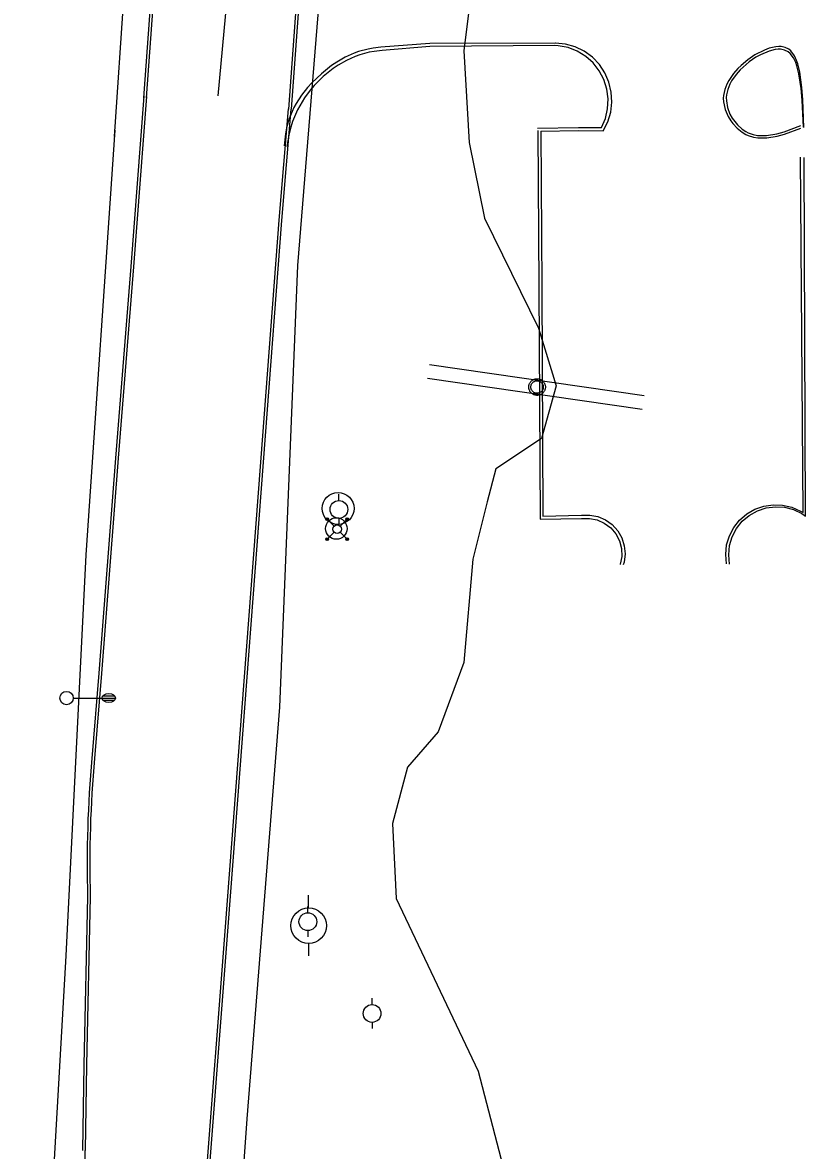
# Model space of a CAD drawing. Extents: x 2145380 to 2156929, y 139568 to 149130.
# Drawn here: x 2150997.7 to 2151174.5, y 140543.8 to 140797.6 of the extents above; entities that cross this region are included whole.
import ezdxf

# ---------------------------------------------------------------- set-up
doc = ezdxf.new("R2010")
doc.units = 0
for name, color, linetype in [('Default', 7, 'Continuous'), ('TOPO_Curb Back', 7, 'Continuous'), ('TOPO_Fence', 7, 'Continuous'), ('TOPO_Light Pole', 7, 'Continuous'), ('TOPO_Misc Line', 7, 'Continuous'), ('TOPO_Power Pole', 7, 'Continuous'), ('TOPO_Sign', 7, 'Continuous'), ('TOPO_Tree', 7, 'Continuous'), ('TOPO_Wall Freestanding', 7, 'Continuous')]:
    doc.layers.add(name, color=color, linetype=linetype)

# ---------------------------------------------------------------- blocks, each defined once
blk = doc.blocks.new('POWPOL')
at = {"layer": 'TOPO_Power Pole'}
for p, q in [((0, 10.16), (0, 17.34)), ((0, -10.16), (0, -17.34))]:
    blk.add_line(p, q, dxfattribs=at)
blk.add_circle((0, 0), 10.16, dxfattribs=at)
blk = doc.blocks.new('LP')
at = {"layer": 'TOPO_Light Pole'}
blk.add_line((3.81, 0), (20.32, 0), dxfattribs=at)
for points in [[(20.32, 0), (27.94, 0)], [(20.32, 0), (23.5, 0)], [(20.83, 1.27), (27.43, 1.27)], [(20.83, 1.27), (23.5, 1.27)], [(23.71, 1.27), (27.43, 1.27)], [(23.71, 0), (27.94, 0)], [(20.83, -1.27), (27.43, -1.27)], [(20.83, -1.27), (23.5, -1.27)], [(23.71, -1.27), (27.43, -1.27)]]:
    blk.add_lwpolyline(points, dxfattribs=at)
blk.add_circle((0, 0), 3.81, dxfattribs=at)
blk.add_ellipse((24.13, 0), major_axis=(3.81, 0), ratio=0.666667, dxfattribs=at)
blk = doc.blocks.new('HIGHMAST')
at = {"layer": 'Default'}
for p, q in [((-6.44, 5.71), (-6.22, 6.22)), ((-6.22, 5.2), (-6.44, 5.71)), ((-6.31, 5.85), (-5.9, 6.28)), ((-6.16, 5.28), (-6.31, 5.85)), ((-6.25, 5.72), (-5.19, 5.62)), ((-5.58, 5.13), (-6.25, 5.72)), ((-6.22, 6.22), (-5.71, 6.44)), ((-6.22, 5.2), (-6.22, 5.2)), ((-5.71, 4.98), (-6.22, 5.2)), ((-6.21, 5.83), (-5.88, 6.16)), ((-6.09, 5.38), (-6.21, 5.83)), ((-6.15, 5.28), (-6.16, 5.28)), ((-5.72, 5.08), (-6.15, 5.28)), ((-6.09, 5.38), (-6.09, 5.38)), ((-5.62, 5.22), (-6.09, 5.38)), ((-6.08, 5.72), (-5.78, 6)), ((-5.74, 5.36), (-6.08, 5.72)), ((-6.02, 5.47), (-5.99, 5.94)), ((-6.02, 5.47), (-6.02, 5.47)), ((-5.48, 5.42), (-6.02, 5.47)), ((-5.99, 5.94), (-5.53, 5.97)), ((-5.78, 5.83), (-5.92, 5.69)), ((-5.92, 5.69), (-5.75, 5.51)), ((-5.9, 6.28), (-5.32, 6.14)), ((-5.88, 6.16), (-5.43, 6.05)), ((-5.8, 6.29), (-5.58, 5.13)), ((-5.79, 5.79), (-5.8, 6.29)), ((-5.6, 5.65), (-5.79, 5.79)), ((-5.78, 6), (-5.78, 5.83)), ((-5.77, 6.02), (-5.42, 5.63)), ((-5.75, 5.51), (-5.6, 5.65)), ((-5.42, 5.63), (-5.74, 5.36)), ((-5.28, 5.26), (-5.72, 5.08)), ((-5.71, 6.44), (-5.2, 6.22)), ((-5.2, 5.2), (-5.71, 4.98)), ((-5.26, 5.57), (-5.62, 5.22)), ((-5.53, 5.97), (-5.53, 5.96)), ((-5.52, 5.96), (-5.48, 5.42)), ((-5.43, 6.05), (-5.43, 6.05)), ((-5.41, 6.05), (-5.26, 5.57)), ((-5.32, 6.14), (-5.31, 6.13)), ((-5.3, 6.14), (-5.1, 5.7)), ((-5.1, 5.7), (-5.28, 5.26)), ((-5.2, 6.22), (-4.98, 5.71)), ((-5.2, 6.22), (-5.2, 6.22)), ((-4.98, 5.71), (-5.2, 5.2)), ((-5.2, 5.2), (-1.77, 1.77)), ((5.2, 5.2), (1.77, 1.77)), ((4.98, 5.71), (5.2, 6.22)), ((5.2, 5.2), (4.98, 5.71)), ((5.08, 5.72), (5.28, 6.15)), ((5.26, 5.28), (5.08, 5.72)), ((5.13, 5.58), (5.72, 6.25)), ((6.29, 5.8), (5.13, 5.58)), ((5.2, 6.22), (5.71, 6.44)), ((5.2, 6.22), (5.2, 6.22)), ((5.71, 4.98), (5.2, 5.2)), ((5.22, 5.62), (5.38, 6.09)), ((5.57, 5.26), (5.22, 5.62)), ((5.7, 5.1), (5.26, 5.28)), ((5.28, 6.16), (5.85, 6.31)), ((5.28, 6.15), (5.28, 6.16)), ((5.36, 5.74), (5.72, 6.08)), ((5.63, 5.42), (5.36, 5.74)), ((5.38, 6.09), (5.83, 6.21)), ((5.38, 6.09), (5.38, 6.09)), ((5.42, 5.48), (5.47, 6.02)), ((5.96, 5.52), (5.42, 5.48)), ((5.47, 6.02), (5.94, 5.99)), ((5.47, 6.02), (5.47, 6.02)), ((5.69, 5.92), (5.51, 5.75)), ((5.51, 5.75), (5.65, 5.6)), ((6.05, 5.41), (5.57, 5.26)), ((5.72, 6.25), (5.62, 5.19)), ((6.02, 5.77), (5.63, 5.42)), ((5.65, 5.6), (5.79, 5.79)), ((5.83, 5.78), (5.69, 5.92)), ((6.14, 5.3), (5.7, 5.1)), ((5.71, 6.44), (6.22, 6.22)), ((6.22, 5.2), (5.71, 4.98)), ((5.72, 6.08), (6, 5.78)), ((5.79, 5.79), (6.29, 5.8)), ((5.83, 6.21), (6.16, 5.88)), ((6, 5.78), (5.83, 5.78)), ((5.85, 6.31), (6.28, 5.9)), ((5.94, 5.99), (5.97, 5.53)), ((5.97, 5.53), (5.96, 5.53)), ((6.16, 5.88), (6.05, 5.43)), ((6.05, 5.43), (6.05, 5.43)), ((6.14, 5.32), (6.13, 5.31)), ((6.28, 5.9), (6.14, 5.32)), ((6.22, 6.22), (6.44, 5.71)), ((6.44, 5.71), (6.22, 5.2)), ((6.22, 5.2), (6.22, 5.2)), ((-6.44, -5.71), (-6.22, -5.2)), ((-6.22, -6.22), (-6.44, -5.71)), ((-6.29, -5.8), (-5.13, -5.58)), ((-5.79, -5.79), (-6.29, -5.8)), ((-6.28, -5.9), (-6.14, -5.32)), ((-5.85, -6.31), (-6.28, -5.9)), ((-6.22, -5.2), (-5.71, -4.98)), ((-6.22, -5.2), (-6.22, -5.2)), ((-5.71, -6.44), (-6.22, -6.22)), ((-6.16, -5.88), (-6.05, -5.43)), ((-5.83, -6.21), (-6.16, -5.88)), ((-6.14, -5.3), (-5.7, -5.1)), ((-6.14, -5.32), (-6.13, -5.31)), ((-6.05, -5.41), (-5.57, -5.26)), ((-6.05, -5.43), (-6.05, -5.43)), ((-6.02, -5.77), (-5.63, -5.42)), ((-6, -5.78), (-5.83, -5.78)), ((-5.72, -6.08), (-6, -5.78)), ((-5.97, -5.53), (-5.96, -5.53)), ((-5.94, -5.99), (-5.97, -5.53)), ((-5.96, -5.52), (-5.42, -5.48)), ((-5.47, -6.02), (-5.94, -5.99)), ((-5.28, -6.16), (-5.85, -6.31)), ((-5.83, -5.78), (-5.69, -5.92)), ((-5.38, -6.09), (-5.83, -6.21)), ((-5.65, -5.6), (-5.79, -5.79)), ((-5.72, -6.25), (-5.62, -5.19)), ((-5.13, -5.58), (-5.72, -6.25)), ((-5.36, -5.74), (-5.72, -6.08)), ((-5.71, -4.98), (-5.2, -5.2)), ((-5.2, -6.22), (-5.71, -6.44)), ((-5.7, -5.1), (-5.26, -5.28)), ((-5.69, -5.92), (-5.51, -5.75)), ((-5.51, -5.75), (-5.65, -5.6)), ((-5.63, -5.42), (-5.36, -5.74)), ((-5.57, -5.26), (-5.22, -5.62)), ((-5.42, -5.48), (-5.47, -6.02)), ((-5.47, -6.02), (-5.47, -6.02)), ((-5.22, -5.62), (-5.38, -6.09)), ((-5.38, -6.09), (-5.38, -6.09)), ((-5.08, -5.72), (-5.28, -6.15)), ((-5.28, -6.15), (-5.28, -6.16)), ((-5.26, -5.28), (-5.08, -5.72)), ((-5.2, -5.2), (-1.77, -1.77)), ((-5.2, -5.2), (-4.98, -5.71)), ((-4.98, -5.71), (-5.2, -6.22)), ((-5.2, -6.22), (-5.2, -6.22)), ((5.2, -5.2), (1.77, -1.77)), ((4.98, -5.71), (5.2, -5.2)), ((5.2, -6.22), (4.98, -5.71)), ((5.1, -5.7), (5.28, -5.26)), ((5.3, -6.14), (5.1, -5.7)), ((6.25, -5.72), (5.19, -5.62)), ((5.2, -5.2), (5.71, -4.98)), ((5.71, -6.44), (5.2, -6.22)), ((5.2, -6.22), (5.2, -6.22)), ((5.26, -5.57), (5.62, -5.22)), ((5.41, -6.05), (5.26, -5.57)), ((5.28, -5.26), (5.72, -5.08)), ((5.32, -6.14), (5.31, -6.13)), ((5.9, -6.28), (5.32, -6.14)), ((5.42, -5.63), (5.74, -5.36)), ((5.77, -6.02), (5.42, -5.63)), ((5.43, -6.05), (5.43, -6.05)), ((5.88, -6.16), (5.43, -6.05)), ((5.48, -5.42), (6.02, -5.47)), ((5.52, -5.96), (5.48, -5.42)), ((5.99, -5.94), (5.53, -5.97)), ((5.53, -5.97), (5.53, -5.96)), ((5.58, -5.13), (6.25, -5.72)), ((5.8, -6.29), (5.58, -5.13)), ((5.75, -5.51), (5.6, -5.65)), ((5.6, -5.65), (5.79, -5.79)), ((5.62, -5.22), (6.09, -5.38)), ((5.71, -4.98), (6.22, -5.2)), ((6.22, -6.22), (5.71, -6.44)), ((5.72, -5.08), (6.15, -5.28)), ((5.74, -5.36), (6.08, -5.72)), ((5.92, -5.69), (5.75, -5.51)), ((5.78, -5.83), (5.92, -5.69)), ((6.08, -5.72), (5.78, -6)), ((5.78, -6), (5.78, -5.83)), ((5.79, -5.79), (5.8, -6.29)), ((6.21, -5.83), (5.88, -6.16)), ((6.31, -5.85), (5.9, -6.28)), ((6.02, -5.47), (5.99, -5.94)), ((6.02, -5.47), (6.02, -5.47)), ((6.09, -5.38), (6.21, -5.83)), ((6.09, -5.38), (6.09, -5.38)), ((6.15, -5.28), (6.16, -5.28)), ((6.16, -5.28), (6.31, -5.85)), ((6.22, -5.2), (6.22, -5.2)), ((6.22, -5.2), (6.44, -5.71)), ((6.44, -5.71), (6.22, -6.22))]:
    blk.add_line(p, q, dxfattribs=at)
for centre, radius in [((-0.45, 0.37), 6.15), ((0, 0), 2.5), ((0, 0), 2.5), ((0, 0), 2.5), ((0, 0), 2.5)]:
    blk.add_circle(centre, radius, dxfattribs=at)

msp = doc.modelspace()

# ---------------------------------------------------------------- linework, layer by layer
at = {"layer": 'TOPO_Curb Back'}
for points in [[(2151025.02, 140780.67), (2151028.21, 140824.99), (2151030.65, 140858.37), (2151034.32, 140904.11), (2151037.96, 140951.8), (2151041.14, 140994.73), (2151045.01, 141041.94), (2151049.22, 141097.05), (2151049.87, 141109.87)], [(2151025.62, 140780.63), (2151028.81, 140824.95), (2151031.25, 140858.32), (2151034.92, 140904.06), (2151038.56, 140951.76), (2151041.74, 140994.69), (2151045.61, 141041.89), (2151049.82, 141097.01), (2151050.47, 141109.83)], [(2151066.9, 140897.33), (2151063.82, 140862.7), (2151060.99, 140825.44), (2151057.54, 140778.14)], [(2151067.5, 140897.32), (2151064.41, 140862.65), (2151061.59, 140825.4), (2151058.14, 140778.1)], [(2151114.33, 140773.18), (2151122.79, 140773.28), (2151128.35, 140773.26), (2151129.38, 140775.28), (2151130.04, 140777.45), (2151130.31, 140779.7), (2151130.18, 140781.97), (2151129.66, 140784.17), (2151128.76, 140786.26), (2151127.51, 140788.15), (2151125.94, 140789.79), (2151124.11, 140791.13), (2151122.08, 140792.14), (2151119.9, 140792.76), (2151117.64, 140793), (2151117.53, 140793), (2151089.36, 140792.9), (2151078.36, 140792.06), (2151076.61, 140791.85), (2151075.49, 140791.64), (2151073.33, 140791.05), (2151072.3, 140790.68), (2151070.31, 140789.78), (2151068.44, 140788.71), (2151067.24, 140787.9), (2151064.95, 140786.09), (2151062.82, 140784.06), (2151061.84, 140782.97), (2151060.48, 140781.25), (2151059.3, 140779.42), (2151058.79, 140778.47), (2151057.67, 140775.78), (2151057.15, 140773.89), (2151056.9, 140772.58), (2151056.59, 140769.86)], [(2151113.6, 140773.84), (2151122.83, 140773.98), (2151127.97, 140773.97), (2151128.85, 140776.02), (2151129.36, 140778.19), (2151129.48, 140780.42), (2151129.19, 140782.64), (2151128.52, 140784.77), (2151127.48, 140786.74), (2151126.1, 140788.5), (2151124.43, 140789.98), (2151122.52, 140791.15), (2151120.44, 140791.95), (2151118.25, 140792.38), (2151117.49, 140792.43), (2151089.34, 140792.19), (2151078.6, 140791.32), (2151076.86, 140791.11), (2151075.74, 140790.9), (2151073.6, 140790.32), (2151072.57, 140789.95), (2151070.61, 140789.08), (2151068.76, 140788.02), (2151067.58, 140787.23), (2151065.36, 140785.43), (2151063.37, 140783.44), (2151062.44, 140782.37), (2151061.17, 140780.67), (2151059.56, 140777.96), (2151058.46, 140775.36), (2151057.91, 140773.54), (2151057.62, 140772.29), (2151057.22, 140769.7)], [(2151173.51, 140774.01), (2151173.23, 140780.29), (2151173.03, 140782.98), (2151172.58, 140786.41), (2151172.14, 140788.28), (2151171.86, 140789.09), (2151171.38, 140790.13), (2151170.59, 140791.2), (2151170.11, 140791.6), (2151169.3, 140792.01), (2151168.36, 140792.2), (2151167.84, 140792.21), (2151167.17, 140792.15), (2151165.7, 140791.81), (2151164.66, 140791.42), (2151162.5, 140790.31), (2151160.89, 140789.22), (2151159.37, 140787.95), (2151158.67, 140787.26), (2151157.7, 140786.15), (2151156.62, 140784.58), (2151156.19, 140783.77), (2151155.7, 140782.51), (2151155.43, 140781.22), (2151155.38, 140780.58), (2151155.41, 140779.73), (2151155.77, 140778.07), (2151156.45, 140776.49), (2151157.05, 140775.52), (2151157.49, 140774.91), (2151158.46, 140773.84), (2151159.61, 140772.91), (2151160.43, 140772.43), (2151160.99, 140772.18), (2151162.19, 140771.8), (2151163.14, 140771.64), (2151165.2, 140771.63), (2151167.48, 140772.01), (2151169.14, 140772.47), (2151172.82, 140773.87)], [(2151173.42, 140774.04), (2151173.09, 140780.14), (2151172.87, 140782.74), (2151172.4, 140786.06), (2151171.95, 140787.86), (2151171.67, 140788.64), (2151171.19, 140789.64), (2151170.4, 140790.66), (2151169.93, 140791.03), (2151169.14, 140791.42), (2151168.21, 140791.59), (2151167.7, 140791.59), (2151167.07, 140791.52), (2151165.69, 140791.19), (2151163.72, 140790.35), (2151162.71, 140789.79), (2151161.22, 140788.78), (2151159.15, 140786.96), (2151158.25, 140785.93), (2151157.23, 140784.47), (2151156.83, 140783.71), (2151156.36, 140782.53), (2151156.09, 140781.33), (2151156.04, 140780.73), (2151156.06, 140779.96), (2151156.33, 140778.45), (2151156.88, 140777.01), (2151157.37, 140776.12), (2151158.55, 140774.55), (2151159.63, 140773.58), (2151160.41, 140773.07), (2151160.96, 140772.8), (2151162.12, 140772.4), (2151163.05, 140772.22), (2151165.1, 140772.19), (2151167.4, 140772.56), (2151169.07, 140773.02), (2151172.82, 140774.45)], [(2151025.05, 140781.04), (2151022.11, 140742.68), (2151018.61, 140699.6), (2151014.93, 140651.2), (2151013.34, 140632.02)], [(2151025.65, 140780.99), (2151022.71, 140742.64), (2151019.21, 140699.56), (2151015.53, 140651.15), (2151013.94, 140631.97)], [(2151027.02, 140386.12), (2151029.79, 140420.98), (2151034.38, 140479.32), (2151038.82, 140534.66), (2151043.39, 140594.14), (2151047.14, 140643.46), (2151051.77, 140704.61), (2151055.46, 140753.14), (2151057.54, 140778.15)], [(2151027.62, 140386.07), (2151030.38, 140420.93), (2151034.98, 140479.27), (2151039.42, 140534.61), (2151043.99, 140594.09), (2151047.74, 140643.41), (2151052.37, 140704.57), (2151056.06, 140753.09), (2151058.14, 140778.1)], [(2151113.65, 140773.31), (2151113.85, 140738.11), (2151114.18, 140685.86), (2151123.46, 140685.96), (2151125.24, 140686.02), (2151126.99, 140685.68), (2151128.61, 140684.95), (2151130.04, 140683.89), (2151131.2, 140682.53), (2151132.02, 140680.96), (2151132.48, 140679.23), (2151132.53, 140677.45), (2151132.19, 140675.7), (2151132.16, 140675.61)], [(2151114.34, 140773.17), (2151114.55, 140738.03), (2151114.77, 140686.55), (2151123.47, 140686.71), (2151125.32, 140686.76), (2151127.15, 140686.42), (2151128.85, 140685.7), (2151130.37, 140684.63), (2151131.62, 140683.25), (2151132.54, 140681.65), (2151133.11, 140679.88), (2151133.28, 140678.03), (2151133.05, 140676.19), (2151132.88, 140675.56)], [(2151156.09, 140675.81), (2151155.91, 140677.93), (2151156.13, 140680.04), (2151156.75, 140682.08), (2151157.73, 140683.96), (2151159.05, 140685.63), (2151160.65, 140687.02), (2151162.49, 140688.08), (2151164.5, 140688.78), (2151166.6, 140689.1), (2151168.72, 140689.01), (2151170.79, 140688.54), (2151172.73, 140687.68), (2151173.32, 140687.33), (2151172.77, 140767.29)], [(2151156.79, 140675.75), (2151156.6, 140677.82), (2151156.8, 140679.89), (2151157.39, 140681.89), (2151158.35, 140683.73), (2151159.65, 140685.36), (2151161.23, 140686.7), (2151163.04, 140687.72), (2151165.02, 140688.38), (2151167.08, 140688.65), (2151169.16, 140688.52), (2151171.17, 140687.99), (2151173.04, 140687.09), (2151173.89, 140686.52), (2151173.55, 140767.26)], [(2151012.37, 140600.86), (2151011.56, 140563.07), (2151011.23, 140543.78)], [(2151012.97, 140600.87), (2151012.16, 140563.06), (2151011.83, 140543.78)]]:
    msp.add_lwpolyline(points, dxfattribs=at)
for centre, radius, start, end in [((2151274.87, 140608.29), 262.61, 174.8145, 181.6196), ((2151274.86, 140608.29), 262, 174.8138, 181.623), ((2150766.7, 140538.9), 245.18, 355.4456, 1.1415)]:
    msp.add_arc(centre, radius, start, end, dxfattribs=at)
at = {"layer": 'TOPO_Fence'}
for points in [[(2151041.02, 141115.38), (2151034.92, 141014.26), (2151027.66, 140910.05), (2151020.5, 140804.14), (2151018.36, 140771.93)], [(2151018.46, 140773.41), (2151011.96, 140677.79), (2151007.46, 140587.59), (2151002.79, 140506.45), (2150997.74, 140405.63)]]:
    msp.add_lwpolyline(points, dxfattribs=at)
at = {"layer": 'TOPO_Misc Line'}
msp.add_lwpolyline([(2151041.75, 140781.11), (2151049.08, 140860.42), (2151052.85, 140906.23), (2151058.7, 140982.78), (2151063.39, 141059.75), (2151066.17, 141108.4), (2151071.65, 141174.32), (2151075.3, 141224.03), (2151077.64, 141296.7), (2151070.94, 141376.27), (2151055.2, 141462.47), (2151041.34, 141511.84)], dxfattribs=at)
at = {"layer": 'TOPO_Power Pole'}
for points in [[(2151111.61, 140715.58), (2151111.61, 140715.71), (2151111.63, 140715.85), (2151111.65, 140715.97), (2151111.69, 140716.1), (2151111.72, 140716.23), (2151111.77, 140716.35), (2151111.83, 140716.47), (2151111.9, 140716.59), (2151111.98, 140716.7), (2151112.06, 140716.8), (2151112.15, 140716.9), (2151112.24, 140716.99), (2151112.35, 140717.07), (2151112.46, 140717.15), (2151112.57, 140717.22), (2151112.69, 140717.27), (2151112.81, 140717.33), (2151112.93, 140717.37), (2151113.06, 140717.41), (2151113.2, 140717.43), (2151113.33, 140717.45), (2151113.46, 140717.45), (2151113.58, 140717.45), (2151113.71, 140717.44), (2151113.85, 140717.42), (2151113.97, 140717.39), (2151114.1, 140717.35), (2151114.22, 140717.3), (2151114.35, 140717.25), (2151114.46, 140717.18), (2151114.57, 140717.11), (2151114.67, 140717.03), (2151114.77, 140716.94), (2151114.86, 140716.84), (2151114.95, 140716.74), (2151115.03, 140716.63), (2151115.1, 140716.52), (2151115.16, 140716.4), (2151115.21, 140716.28), (2151115.26, 140716.15), (2151115.3, 140716.03), (2151115.33, 140715.9), (2151115.34, 140715.77), (2151115.35, 140715.63), (2151115.35, 140715.51), (2151115.34, 140715.38), (2151115.32, 140715.25), (2151115.29, 140715.11), (2151115.25, 140714.99), (2151115.21, 140714.86), (2151115.15, 140714.75), (2151115.09, 140714.63), (2151115.02, 140714.52), (2151114.94, 140714.41), (2151114.85, 140714.31), (2151114.76, 140714.21), (2151114.66, 140714.13), (2151114.55, 140714.05), (2151114.44, 140713.98), (2151114.32, 140713.91), (2151114.21, 140713.86), (2151114.08, 140713.81), (2151113.95, 140713.77), (2151113.82, 140713.75), (2151113.69, 140713.72), (2151113.56, 140713.71), (2151113.44, 140713.71), (2151113.31, 140713.72), (2151113.17, 140713.74), (2151113.04, 140713.77), (2151112.92, 140713.8), (2151112.79, 140713.85), (2151112.67, 140713.9), (2151112.55, 140713.96), (2151112.44, 140714.03), (2151112.33, 140714.11), (2151112.23, 140714.19), (2151112.13, 140714.29), (2151112.05, 140714.38), (2151111.96, 140714.49), (2151111.89, 140714.6), (2151111.82, 140714.71), (2151111.77, 140714.84), (2151111.71, 140714.96), (2151111.68, 140715.09), (2151111.65, 140715.21), (2151111.63, 140715.34), (2151111.61, 140715.47), (2151111.61, 140715.58)], [(2151112.07, 140715.58), (2151112.08, 140715.69), (2151112.1, 140715.81), (2151112.12, 140715.92), (2151112.16, 140716.03), (2151112.19, 140716.14), (2151112.24, 140716.24), (2151112.3, 140716.34), (2151112.37, 140716.43), (2151112.44, 140716.52), (2151112.52, 140716.6), (2151112.61, 140716.68), (2151112.71, 140716.75), (2151112.8, 140716.8), (2151112.9, 140716.86), (2151113.01, 140716.9), (2151113.11, 140716.94), (2151113.23, 140716.96), (2151113.34, 140716.98), (2151113.46, 140716.98), (2151113.57, 140716.98), (2151113.68, 140716.97), (2151113.8, 140716.95), (2151113.91, 140716.92), (2151114.01, 140716.88), (2151114.12, 140716.84), (2151114.21, 140716.78), (2151114.31, 140716.71), (2151114.4, 140716.64), (2151114.48, 140716.56), (2151114.56, 140716.48), (2151114.63, 140716.38), (2151114.69, 140716.29), (2151114.75, 140716.18), (2151114.79, 140716.08), (2151114.83, 140715.97), (2151114.86, 140715.86), (2151114.87, 140715.75), (2151114.88, 140715.63), (2151114.88, 140715.52), (2151114.87, 140715.41), (2151114.85, 140715.3), (2151114.83, 140715.19), (2151114.78, 140715.08), (2151114.74, 140714.97), (2151114.69, 140714.87), (2151114.62, 140714.78), (2151114.56, 140714.68), (2151114.48, 140714.6), (2151114.4, 140714.52), (2151114.3, 140714.45), (2151114.21, 140714.39), (2151114.11, 140714.33), (2151114, 140714.28), (2151113.9, 140714.24), (2151113.78, 140714.21), (2151113.67, 140714.19), (2151113.55, 140714.18), (2151113.45, 140714.18), (2151113.33, 140714.19), (2151113.22, 140714.2), (2151113.11, 140714.23), (2151113, 140714.26), (2151112.9, 140714.31), (2151112.79, 140714.36), (2151112.7, 140714.43), (2151112.6, 140714.49), (2151112.51, 140714.56), (2151112.43, 140714.65), (2151112.36, 140714.74), (2151112.29, 140714.84), (2151112.24, 140714.93), (2151112.19, 140715.03), (2151112.15, 140715.14), (2151112.12, 140715.25), (2151112.1, 140715.36), (2151112.08, 140715.48), (2151112.07, 140715.58)]]:
    msp.add_lwpolyline(points, dxfattribs=at)
at = {"layer": 'TOPO_Sign'}
for points in [[(2151089.3, 140720.65), (2151137.58, 140713.71)], [(2151137.16, 140710.56), (2151088.86, 140717.47)]]:
    msp.add_lwpolyline(points, dxfattribs=at)
at = {"layer": 'TOPO_Tree'}
for points in [[(2151445.18, 140947.89), (2151420.82, 140947.46), (2151328.06, 140943.84), (2151236.48, 140943.46), (2151157.97, 140945.53), (2151126.34, 140942.83), (2151108.69, 140937.48), (2151091.58, 140924.88), (2151080.67, 140911.9), (2151069.39, 140864.17), (2151059.56, 140742.95), (2151055.53, 140643.54), (2151048.16, 140550.89), (2151040.01, 140436.32)], [(2151104.66, 140852.83), (2151097, 140791.22), (2151098.19, 140770.62), (2151101.62, 140753.6), (2151113.78, 140728.81), (2151117.8, 140715.84), (2151114.46, 140703.99), (2151104.19, 140697.2), (2151102.22, 140689.73), (2151099, 140676.87), (2151096.99, 140653.6), (2151091.25, 140637.98), (2151084.32, 140630.03), (2151080.94, 140617.33), (2151081.82, 140600.47), (2151100.2, 140561.6), (2151111.88, 140517.01)]]:
    msp.add_lwpolyline(points, dxfattribs=at)
at = {"layer": 'TOPO_Wall Freestanding'}
msp.add_circle((2151068.71, 140688.26), 3.59, dxfattribs=at)

# ---------------------------------------------------------------- block references
at = {"layer": 'TOPO_Light Pole', "xscale": 0.39370000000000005, "yscale": 0.3937000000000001}
for name, p in [('HIGHMAST', (2151068.51, 140683.59)), ('LP', (2151007.63, 140645.6))]:
    msp.add_blockref(name, p, dxfattribs=at)
at = {"layer": 'TOPO_Power Pole'}
for p, xscale, yscale in [((2151068.91, 140688.03), 0.19685000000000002, 0.19685000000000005), ((2151062.1, 140594.37), 0.39370000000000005, 0.3937000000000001), ((2151061.92, 140595.26), 0.19685000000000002, 0.19685000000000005), ((2151076.36, 140574.61), 0.19685000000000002, 0.19685000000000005)]:
    msp.add_blockref('POWPOL', p, dxfattribs=dict(at, xscale=xscale, yscale=yscale))

doc.saveas('drawing.dxf')
